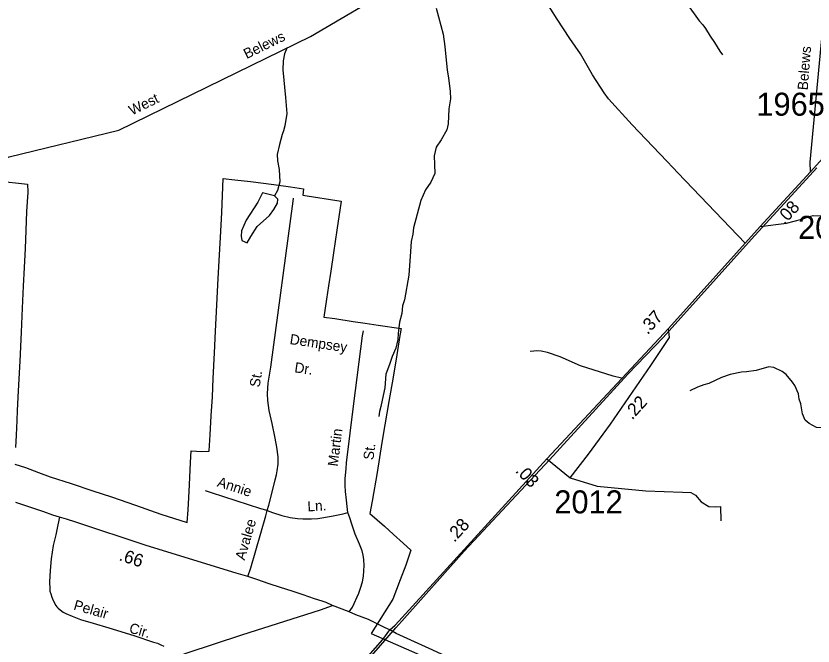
# Model space of a CAD drawing. Extents: x 1551653 to 1702041, y 811336 to 920032.
# Drawn here: x 1661890 to 1667009, y 880792 to 884840 of the extents above; entities that cross this region are included whole.
import ezdxf

# ---------------------------------------------------------------- set-up
doc = ezdxf.new("R2010")
doc.units = 0
for name, color, linetype in [('Old_Level_10', 7, 'Continuous'), ('Old_Level_11', 7, 'Continuous'), ('Old_Level_17', 7, 'Continuous'), ('Old_Level_21', 7, 'Continuous'), ('Old_Level_28', 7, 'Continuous'), ('Old_Level_29', 7, 'Continuous'), ('Old_Level_3', 7, 'Continuous'), ('Old_Level_32', 7, 'Continuous'), ('Old_Level_35', 7, 'Continuous'), ('Old_Level_48', 7, 'Continuous'), ('Old_Level_49', 7, 'Continuous'), ('Old_Level_59', 7, 'Continuous'), ('Old_Level_62', 7, 'Continuous'), ('Old_Level_8', 7, 'Continuous')]:
    doc.layers.add(name, color=color, linetype=linetype)

msp = doc.modelspace()

# ---------------------------------------------------------------- linework, layer by layer
at = {"layer": 'Old_Level_28'}
msp.add_line((1666670.336, 883487.183), (1666993.09, 883838.013), dxfattribs=at)
for points in [[(1666993.09, 883838.013), (1667326.277, 884208.698), (1667642.451, 884555.279), (1667905.93, 884845.352), (1668229.632, 885210.768), (1668612.026, 885627.939), (1668925.668, 885963.164), (1669016.961, 886056.129)], [(1665300.555, 881994.509), (1666080.259, 882831.188), (1666670.336, 883487.183)], [(1664290.376, 880895.707), (1664326.422, 880926.769), (1665300.555, 881994.509)], [(1661595.263, 877663.685), (1661720.311, 877816.651), (1662545.202, 878814.483), (1663954.999, 880502.875), (1664091.006, 880656.999), (1664245.507, 880834.761), (1664290.376, 880895.707)]]:
    msp.add_lwpolyline(points, dxfattribs=at)
at = {"layer": 'Old_Level_29'}
for points in [[(1664290.376, 880895.707), (1664262.012, 880909.945), (1664154.879, 880961.724), (1664072.164, 880993.049), (1664029.688, 881010.948), (1663923.756, 881052.625), (1663881.909, 881071.086), (1663856.063, 881079.419), (1663808.169, 881095.801), (1663735.249, 881121.499), (1663664.692, 881145.148), (1663589.104, 881167.497), (1663517.133, 881190.574), (1663437.474, 881219.409), (1663378.235, 881238.825), (1663303.836, 881260.548), (1662725.724, 881438.205), (1662275.324, 881588.447), (1662215.669, 881607.073), (1662169.701, 881619.812), (1662127.923, 881631.869), (1662068.149, 881654.497), (1662012.297, 881673.044), (1661972.146, 881686.469), (1661888.662, 881714.182)], [(1665556.42, 879904.743), (1665505.002, 880024.673), (1665455.82, 880114.171), (1665395.46, 880201.432), (1665308.273, 880315.543), (1665268.034, 880353.58), (1665227.293, 880396.783), (1665172.017, 880443.735), (1665143.43, 880467.556), (1665108.643, 880488.878), (1665036.503, 880547.114), (1664958.806, 880583.915), (1664568.457, 880764.827), (1664332.528, 880872.636), (1664290.376, 880895.707)]]:
    msp.add_lwpolyline(points, dxfattribs=at)
at = {"layer": 'Old_Level_3'}
for p, q in [((1666613.118, 883406.572), (1667033.885, 883863.428)), ((1666047.174, 882775.012), (1666613.118, 883406.572)), ((1665819.977, 882537.971), (1666047.174, 882775.012)), ((1665316.019, 881988.463), (1665819.977, 882537.971)), ((1664768.47, 881401.983), (1665316.019, 881988.463))]:
    msp.add_line(p, q, dxfattribs=at)
for points in [[(1664329.658, 880909.858), (1664367.388, 880952.509), (1664768.47, 881401.983)], [(1661645.937, 877792.246), (1661714.834, 877866.885), (1662785.206, 879116.062), (1663995.833, 880528.461), (1664131.988, 880682.66), (1664286.187, 880860.645), (1664329.658, 880909.858)]]:
    msp.add_lwpolyline(points, dxfattribs=at)
at = {"layer": 'Old_Level_32'}
msp.add_line((1665300.555, 881994.509), (1665448.719, 881872.924), dxfattribs=at)
for points in [[(1666993.09, 883838.013), (1666990.541, 883899.502), (1667142.832, 885514.212)], [(1666670.336, 883487.183), (1666837.791, 883508.128), (1666936.882, 883533.993), (1666980.75, 883549.008), (1667010.944, 883557.601), (1667066.132, 883555.547), (1667156.606, 883555.547), (1667241.686, 883545.592), (1667868.776, 883563.699), (1668224.009, 883563.699), (1668315.592, 883577.585), (1668427.376, 883600.914)]]:
    msp.add_lwpolyline(points, dxfattribs=at)
at = {"layer": 'Old_Level_35'}
for points in [[(1666573.277, 883379.281), (1666140.507, 883832.744), (1666110.707, 883863.167), (1666070.986, 883907.403), (1665846.974, 884139.289), (1665696.285, 884306.447), (1665668.648, 884344.633), (1665593.575, 884461.224), (1665516.669, 884595.866), (1665447.637, 884694.524), (1665366.525, 884819.245), (1665202.704, 885078.526), (1665192.986, 885102.535)], [(1663504.105, 881661.908), (1663514.403, 881695.918), (1663543.251, 881815.599), (1663555.548, 881859.375), (1663563.202, 881891.436), (1663568.133, 881917.351), (1663573.396, 881959.667), (1663574.764, 882007.269), (1663565.22, 882069.296), (1663553.793, 882127.364), (1663534.498, 882221.609), (1663517.195, 882305.608), (1663508.501, 882370.024), (1663505.948, 882411.697), (1663508.307, 882449.072), (1663510.571, 882481.644), (1663527.451, 882583.56), (1663669.806, 883649.874), (1663672.014, 883669.841)], [(1664022.151, 881649.966), (1664018.113, 881687.469), (1664012.365, 881729.612), (1664006.899, 881785.556), (1664005.071, 881823.614), (1664005.196, 881869.037), (1664010.029, 881929.575), (1664012.243, 881969.552), (1664059.382, 882349.01), (1664114.861, 882784.331), (1664121.118, 882816.421)], [(1665448.719, 881872.924), (1665566.434, 882024.085), (1665708.463, 882216.843), (1665968.448, 882595.133), (1666086.404, 882773.435), (1666080.259, 882831.188)], [(1665779.471, 882512.53), (1665726.088, 882524.823), (1665516.748, 882592.52), (1665385.236, 882649.626), (1665303.573, 882678.301), (1665263.52, 882686.719), (1665233.55, 882688.931), (1665215.702, 882687.093), (1665191.608, 882683.183)], [(1665448.719, 881872.924), (1665623.552, 881819.545), (1665934.696, 881789.89), (1666171.758, 881780.994), (1666225.097, 881778.029), (1666254.73, 881760.236), (1666290.289, 881718.719), (1666340.665, 881689.064), (1666382.151, 881686.099), (1666414.747, 881689.064), (1666417.71, 881597.134)], [(1663504.105, 881661.908), (1663462.136, 881674.366), (1663145.044, 881777.072), (1663107.271, 881789.247)], [(1663378.235, 881238.825), (1663399.19, 881295.029), (1663495.814, 881628.057), (1663504.105, 881661.908)], [(1663504.105, 881661.908), (1663537.874, 881649.612), (1663598.324, 881630.773), (1663651.67, 881616.682), (1663697.605, 881612.345), (1663731.578, 881610.052), (1663788.983, 881608.683), (1663829.458, 881611.262), (1663917.627, 881627.079), (1663991.768, 881641.781), (1664022.151, 881649.966)], [(1662169.701, 881619.812), (1662159.301, 881570.796), (1662146.394, 881506.823), (1662129.367, 881437.129), (1662116.214, 881351.348), (1662109.111, 881277.451), (1662105.607, 881203.678), (1662107.513, 881159.613), (1662108.415, 881144.987), (1662113.064, 881127.484), (1662120.817, 881105.312), (1662129.606, 881084.921), (1662145.968, 881052.973), (1662152.989, 881044.023), (1662161.807, 881034.839), (1662174.593, 881023.973), (1662193.326, 881010.384), (1662211.128, 881000.017), (1662251.01, 880983.396), (1662304.622, 880962.694), (1662386.394, 880939.42), (1662485.852, 880909.981), (1662647.118, 880859.673), (1662772.541, 880817.898), (1662798.384, 880809.568), (1662820.192, 880799.518), (1662840.028, 880790.91)], [(1664029.688, 881010.948), (1664050.8, 881041.437), (1664091.643, 881131.056), (1664103.9, 881163.028), (1664116.141, 881204.003), (1664122.486, 881240.492), (1664124.786, 881274.865), (1664127.073, 881308.638), (1664125.288, 881348.697), (1664119.615, 881374.829), (1664113.592, 881403.366), (1664095.662, 881446.758), (1664068.556, 881511.144), (1664047.25, 881575.416), (1664033.457, 881615.517), (1664022.151, 881649.966)], [(1662953.364, 880735.375), (1662989.253, 880748.652), (1663340.785, 880863.57), (1663844.934, 881024.213), (1663923.756, 881052.625)]]:
    msp.add_lwpolyline(points, dxfattribs=at)
at = {"layer": 'Old_Level_48'}
msp.add_line((1664336.426, 882662.815), (1664312.735, 882518.957), dxfattribs=at)
for points in [[(1661767.223, 883779.335), (1661964.869, 883759.03), (1661965.961, 883708.397), (1661958.776, 883582.495), (1661953.461, 883461.4), (1661949.416, 883345.114), (1661942.28, 883222.827), (1661936.388, 883103.543), (1661929.59, 882962.572), (1661922.599, 882807.739), (1661914.554, 882620.975), (1661905.266, 882431.205), (1661898.078, 882305.303), (1661895.975, 882241.435), (1661891.024, 882146.251), (1661886.913, 882067.935)], [(1661882.379, 881959.49), (1661951.9, 881938.47), (1662035.125, 881907.705), (1662108.74, 881878.217), (1662244.77, 881836.199), (1662383.132, 881788.742), (1662502.958, 881749.861), (1662658.686, 881696.246), (1662820.392, 881639.569), (1662989.342, 881584.648), (1662989.342, 881584.648), (1662996.53, 881667.761), (1662999.447, 881746.688), (1663004.811, 881828.611), (1663011.025, 881970.792), (1663015.093, 882046.094), (1663084.256, 882042.554), (1663131.825, 882044.001), (1663131.851, 882045.809), (1663137.504, 882148.22), (1663144.04, 882270.51), (1663152.389, 882393.39), (1663155.847, 882510.883), (1663165.382, 882675.341), (1663172.163, 882815.108), (1663181.13, 882981.978), (1663187.176, 883112.109), (1663195.404, 883269.343), (1663204.696, 883416.321), (1663211.756, 883575.976), (1663220.867, 883795.881), (1663296.575, 883786.865), (1663396.939, 883776.458), (1663546.516, 883756.035), (1663652.228, 883740.769), (1663735.731, 883729.887), (1663732.733, 883687.725), (1663978.359, 883649.693), (1663951.056, 883463.076), (1663929.153, 883318.001), (1663911.856, 883200.609), (1663897.276, 883105.501), (1663884.055, 883021.227), (1663867.381, 882905.643), (1663937.063, 882896.073), (1664055.97, 882877.69), (1664133.434, 882865.049), (1664216.921, 882852.962), (1664364.684, 882831.949), (1664356.226, 882786.814), (1664336.426, 882662.815)], [(1664312.735, 882518.957), (1664284.654, 882362.478), (1664259.064, 882212.006), (1664240.619, 882098.847), (1664209.031, 881906.836), (1664176.948, 881722.663), (1664163.801, 881643.815), (1664163.201, 881643.818), (1664255.937, 881561.751), (1664315.386, 881509.471), (1664377.193, 881453.556), (1664426.508, 881407.978), (1664393.256, 881311.804), (1664358.233, 881218.058), (1664310.13, 881093.068), (1664170.813, 880872.814), (1664553.337, 880705.351)]]:
    msp.add_lwpolyline(points, dxfattribs=at)
at = {"layer": 'Old_Level_49'}
msp.add_line((1664336.426, 882662.815), (1664312.735, 882518.957), dxfattribs=at)
for points in [[(1661767.223, 883779.335), (1661964.869, 883759.03), (1661965.961, 883708.397), (1661958.776, 883582.495), (1661953.461, 883461.4), (1661949.416, 883345.114), (1661942.28, 883222.827), (1661936.388, 883103.543), (1661929.59, 882962.572), (1661922.599, 882807.739), (1661914.554, 882620.975), (1661905.266, 882431.205), (1661898.078, 882305.303), (1661895.975, 882241.435), (1661891.024, 882146.251), (1661886.913, 882067.935)], [(1661882.379, 881959.49), (1661951.9, 881938.47), (1662035.125, 881907.705), (1662108.74, 881878.217), (1662244.77, 881836.199), (1662383.132, 881788.742), (1662502.958, 881749.861), (1662658.686, 881696.246), (1662820.392, 881639.569), (1662989.342, 881584.648), (1662989.342, 881584.648), (1662996.53, 881667.761), (1662999.447, 881746.688), (1663004.811, 881828.611), (1663011.025, 881970.792), (1663015.093, 882046.094), (1663084.256, 882042.554), (1663131.825, 882044.001), (1663131.851, 882045.809), (1663137.504, 882148.22), (1663144.04, 882270.51), (1663152.389, 882393.39), (1663155.847, 882510.883), (1663165.382, 882675.341), (1663172.163, 882815.108), (1663181.13, 882981.978), (1663187.176, 883112.109), (1663195.404, 883269.343), (1663204.696, 883416.321), (1663211.756, 883575.976), (1663220.867, 883795.881), (1663296.575, 883786.865), (1663396.939, 883776.458), (1663546.516, 883756.035), (1663652.228, 883740.769), (1663735.731, 883729.887), (1663732.733, 883687.725), (1663978.359, 883649.693), (1663951.056, 883463.076), (1663929.153, 883318.001), (1663911.856, 883200.609), (1663897.276, 883105.501), (1663884.055, 883021.227), (1663867.381, 882905.643), (1663937.063, 882896.073), (1664055.97, 882877.69), (1664133.434, 882865.049), (1664216.921, 882852.962), (1664364.684, 882831.949), (1664356.226, 882786.814), (1664336.426, 882662.815)], [(1664312.735, 882518.957), (1664284.654, 882362.478), (1664259.064, 882212.006), (1664240.619, 882098.847), (1664209.031, 881906.836), (1664176.948, 881722.663), (1664163.801, 881643.815), (1664163.201, 881643.818), (1664255.937, 881561.751), (1664315.386, 881509.471), (1664377.193, 881453.556), (1664426.508, 881407.978), (1664393.256, 881311.804), (1664358.233, 881218.058), (1664310.13, 881093.068), (1664170.813, 880872.814), (1664553.337, 880705.351)]]:
    msp.add_lwpolyline(points, dxfattribs=at)
at = {"layer": 'Old_Level_59'}
msp.add_lwpolyline([(1661139.333, 884000.652), (1661445.271, 883804.007), (1661629.305, 883826.563), (1661847.276, 883933.703), (1662550.297, 884106.562), (1663782.352, 884708.389), (1664336.403, 885035.345)], dxfattribs=at)
at = {"layer": 'Old_Level_62'}
for points in [[(1664588.617, 884890.168), (1664632.806, 884723.256), (1664643.468, 884643.08), (1664659.052, 884490.829), (1664668.177, 884442.744), (1664678.84, 884354.572), (1664679.968, 884306.487), (1664670.945, 884242.716), (1664665.409, 884146.752), (1664656.797, 884106.869), (1664621.733, 884043.508), (1664589.027, 883996.038), (1664576.109, 883940.264), (1664577.236, 883884.285), (1664580.312, 883828.203), (1664555.398, 883772.634), (1664520.642, 883723.217), (1664489.474, 883653.807), (1664442.62, 883478.59), (1664438.006, 883438.707), (1664429.189, 883390.827), (1664424.165, 883326.953), (1664413.707, 883175.112), (1664385.205, 883015.582), (1664372.594, 882977.852), (1664367.776, 882927.922), (1664352.807, 882872.148), (1664345.733, 882800.277), (1664343.067, 882760.395), (1664330.149, 882704.62), (1664305.235, 882650.999), (1664288.523, 882601.274), (1664265.455, 882537.708), (1664258.073, 882449.843), (1664249.256, 882401.964), (1664234.082, 882330.298), (1664225.572, 882298.412), (1664221.061, 882266.527)], [(1666197.455, 884920.618), (1666277.528, 884807.224), (1666301.109, 884782.823), (1666318.744, 884758.525), (1666347.964, 884710.03), (1666377.286, 884669.532), (1666410.3, 884613.04), (1666427.934, 884588.741)], [(1663630.511, 884631.802), (1663615.132, 884596.636), (1663606.417, 884550.807), (1663603.444, 884492.88), (1663620.566, 884316.535), (1663628.871, 884212.368), (1663617.593, 884132.603), (1663609.083, 884100.718), (1663598.728, 884076.931), (1663583.657, 884013.16), (1663568.585, 883949.492), (1663570.021, 883909.404), (1663581.093, 883853.22), (1663583.759, 883773.249), (1663568.893, 883717.475), (1663551.361, 883683.949)], [(1663551.361, 883683.949), (1663472.518, 883702.404), (1663443.503, 883642.631), (1663368.967, 883527.802), (1663338.824, 883458.905), (1663335.646, 883425.173), (1663339.85, 883397.799), (1663374.298, 883382.625), (1663399.52, 883423.328), (1663439.608, 883487.612), (1663518.963, 883558.457), (1663545.927, 883595.572), (1663569.2, 883636.275), (1663572.379, 883662.624), (1663551.361, 883683.949)], [(1667179.142, 882182.763), (1667140.695, 882188.709), (1667030.89, 882196.604), (1666983.318, 882221.415), (1666957.686, 882243.868), (1666942.307, 882284.161), (1666931.337, 882348.342), (1666919.854, 882378.485), (1666916.368, 882412.524), (1666891.249, 882465.017), (1666877.613, 882487.163), (1666836.398, 882535.863), (1666810.766, 882556.368), (1666757.248, 882581.282), (1666725.26, 882585.793), (1666644.879, 882561.186), (1666580.8, 882554.215), (1666548.812, 882550.831), (1666476.531, 882536.068), (1666420.245, 882516.998), (1666339.659, 882478.345), (1666307.568, 882470.964), (1666267.378, 882455.585), (1666218.986, 882430.466)]]:
    msp.add_lwpolyline(points, dxfattribs=at)

# ---------------------------------------------------------------- texts
at = {"layer": 'Old_Level_10'}
for s, rotation, p in [('Dempsey', 351.628331, (1663645.471, 882732.345)), ('Dr.', 351.628331, (1663675.645, 882551.027)), ('St.', 80.595714, (1663454.358, 882450.764)), ('Martin', 82.918581, (1663956.813, 881943.202)), ('St.', 82.918581, (1664185.538, 881984.358)), ('Annie', 342.052825, (1663177.73, 881818.549)), ('Ln.', 3.645433, (1663763.9, 881656.31)), ('Avalee', 73.820567, (1663358.774, 881339.281)), ('Pelair', 344.112308, (1662255.874, 881027.206)), ('Cir.', 344.112308, (1662612.128, 880879.713))]:
    msp.add_text(s, height=65.6167, rotation=rotation, dxfattribs=at).set_placement(p)
at = {"layer": 'Old_Level_11'}
msp.add_text('Belews', height=65.6167, rotation=85.497431, dxfattribs=at).set_placement((1666974.792, 884360.813))
at = {"layer": 'Old_Level_17'}
for s, rotation, p in [('.08', 47.3868, (1666825.531, 883494.279)), ('.37', 47.455317, (1665947.076, 882788.818)), ('.22', 47.455317, (1665847.13, 882240.941)), ('.03', 313.200208, (1665093.253, 881914.01)), ('.28', 47.455317, (1664705.465, 881454.038)), ('.66', 341.552531, (1662547.151, 881344.246))]:
    msp.add_text(s, height=82.0208, rotation=rotation, dxfattribs=at).set_placement(p)
at = {"layer": 'Old_Level_21'}
for s, p in [('Belews', (1663371.613, 884561.903)), ('West', (1662634.888, 884199.187))]:
    msp.add_text(s, height=65.6167, rotation=26.034336, dxfattribs=at).set_placement(p)
at = {"layer": 'Old_Level_8'}
for s, p in [('1965', (1666645.639, 884198.846)), ('2014', (1666913.174, 883407.634)), ('2012', (1665347.67, 881644.314))]:
    msp.add_text(s, height=147.6375, dxfattribs=at).set_placement(p)

doc.saveas('drawing.dxf')
